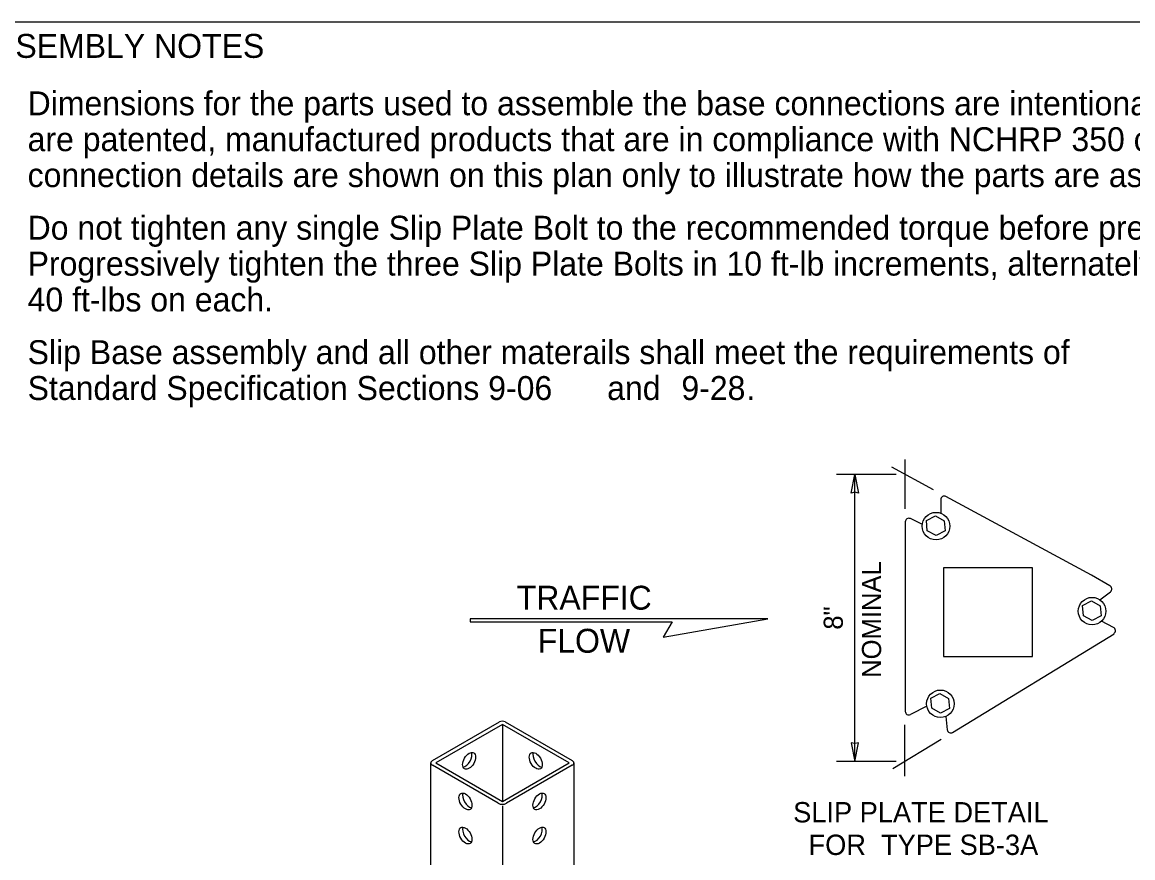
# Model space of a CAD drawing. Extents: x 99862 to 103151, y 99997 to 117076.
# Drawn here: x 101701 to 102630, y 104377 to 105076 of the extents above; entities that cross this region are included whole.
import ezdxf

# ---------------------------------------------------------------- set-up
doc = ezdxf.new("R2010")
doc.units = 0
for name, color, linetype in [('Level 1', 7, 'Continuous'), ('Level 10', 7, 'Continuous'), ('Level 12', 7, 'Continuous'), ('Level 15', 7, 'Continuous'), ('Level 20', 7, 'Continuous'), ('Level 4', 7, 'Continuous'), ('Level 5', 7, 'Continuous')]:
    doc.layers.add(name, color=color, linetype=linetype)

msp = doc.modelspace()

# ---------------------------------------------------------------- linework, layer by layer
at = {"layer": 'Level 1'}
msp.add_lwpolyline([(99862, 102999.5), (103151, 102999.5), (103151, 105075.5), (99862, 105075.5)], close=True, dxfattribs=at)
at = {"layer": 'Level 10'}
for p, q in [((102469.05, 104676.46), (102469.05, 104665.12)), ((102595.02, 104613.18), (102473.44, 104679.07)), ((102469.05, 104665.12), (102469.05, 104665.12)), ((102439.47, 104657.84), (102439.47, 104499.46)), ((102453.75, 104655.78), (102443.71, 104660.53)), ((102610.42, 104604.33), (102595.02, 104613.18)), ((102602.13, 104592.69), (102610.94, 104599.45)), ((102613.55, 104569.64), (102603.46, 104574.81)), ((102478.99, 104481.85), (102614.01, 104564.31)), ((102457.5, 104503.74), (102443.78, 104496.81)), ((102473.24, 104495.16), (102474.49, 104484.05))]:
    msp.add_line(p, q, dxfattribs=at)
for centre, start, end in [((102472.02, 104676.46), 61.54461, 180), ((102442.44, 104657.84), 64.68589, 180), ((102609.13, 104601.81), 307.53643, 62.85054), ((102612.19, 104566.99), 304.39515, 62.85054), ((102442.44, 104499.46), 180, 296.79674), ((102477.45, 104484.39), 186.4327, 301.41236)]:
    msp.add_arc(centre, 2.97, start, end, dxfattribs=at)
at = {"layer": 'Level 12'}
for p, q in [((102457.1, 104658.9), (102464.6, 104662.79)), ((102457.9, 104650.48), (102457.1, 104658.9)), ((102587.53, 104587.82), (102595.04, 104591.71)), ((102588.34, 104579.4), (102587.53, 104587.82)), ((102460.76, 104510.39), (102468.27, 104514.28)), ((102461.56, 104501.98), (102460.76, 104510.39))]:
    msp.add_line(p, q, dxfattribs=at)
for points in [[(102464.6, 104662.79), (102471.88, 104658.82), (102472.68, 104650.41)], [(102472.68, 104650.41), (102465.17, 104646.52), (102457.9, 104650.48)], [(102595.04, 104591.71), (102602.31, 104587.74), (102603.12, 104579.33)], [(102603.12, 104579.33), (102595.61, 104575.44), (102588.34, 104579.4)], [(102468.27, 104514.28), (102475.54, 104510.32), (102476.34, 104501.9)], [(102476.34, 104501.9), (102468.83, 104498.02), (102461.56, 104501.98)]]:
    msp.add_lwpolyline(points, dxfattribs=at)
for centre in [(102465.16, 104654.29), (102595.6, 104583.21), (102468.82, 104505.79)]:
    msp.add_circle(centre, 11.51, dxfattribs=at)
at = {"layer": 'Level 15'}
for p, q in [((102439.47, 104668.65), (102439.47, 104710.11)), ((102463.11, 104684.71), (102428.3, 104703.68)), ((102431.94, 104697.55), (102381.98, 104697.55)), ((102397.17, 104457.55), (102397.17, 104697.55)), ((102439.2, 104445.31), (102439.2, 104488.26)), ((102469.45, 104476.02), (102429.1, 104451.38)), ((102431.94, 104457.55), (102381.98, 104457.55))]:
    msp.add_line(p, q, dxfattribs=at)
for points in [[(102397.17, 104697.55), (102400.26, 104681.82), (102397.17, 104682.55), (102394.09, 104681.82)], [(102397.17, 104457.55), (102400.26, 104473.27), (102397.17, 104472.55), (102394.09, 104473.27)]]:
    msp.add_lwpolyline(points, close=True, dxfattribs=at)
at = {"layer": 'Level 20'}
msp.add_lwpolyline([(102075.83, 104574.36), (102244.53, 104574.36), (102237.05, 104561.4), (102324.55, 104576.83), (102075.83, 104576.83)], close=True, dxfattribs=at)
at = {"layer": 'Level 4'}
for p, q in [((102102.69, 104488.49), (102047.01, 104456.34)), ((102102.69, 104488.49), (102102.69, 104424.19)), ((102158.37, 104456.34), (102102.69, 104488.49)), ((102105.04, 104490.63), (102161.03, 104458.3)), ((102042.86, 104084.81), (102042.86, 104456.32)), ((102047.01, 104456.34), (102102.69, 104424.19)), ((102102.69, 104424.19), (102158.37, 104456.34)), ((102161.03, 104454.34), (102106.09, 104422.62)), ((102162.45, 104456.32), (102162.45, 104162.41)), ((102102.69, 104420.61), (102102.69, 104050.29))]:
    msp.add_line(p, q, dxfattribs=at)
for points in [[(102044.28, 104458.3), (102100.28, 104490.63)], [(102099.22, 104422.62), (102044.28, 104454.34)]]:
    msp.add_lwpolyline(points, dxfattribs=at)
msp.add_arc((102102.66, 104486.51), 4.76, 60, 120, dxfattribs=at)
for centre, major_axis in [((102074.85, 104458.12), (-3.85, -6.67)), ((102130.53, 104458.12), (-3.85, 6.67)), ((102071.75, 104424.19), (3.85, -6.67)), ((102133.63, 104424.19), (3.85, 6.67)), ((102071.75, 104395.61), (3.85, -6.67)), ((102133.63, 104395.61), (3.85, 6.67))]:
    msp.add_ellipse(centre, major_axis=major_axis, ratio=0.57735, dxfattribs=at)
for centre, major_axis, start_param, end_param in [((102071.75, 104459.91), (-3.85, -6.67), 0.413444, 2.728149), ((102133.63, 104459.91), (-3.85, 6.67), 0.413444, 2.728149), ((102047.72, 104456.32), (4.86, 0), 2.356194, 3.926991), ((102157.6, 104456.32), (-4.86, 0), 2.356194, 3.926991), ((102074.85, 104425.97), (3.85, -6.67), 3.555036, 5.869742), ((102130.53, 104425.97), (3.85, 6.67), 3.555036, 5.869742), ((102102.66, 104424.6), (-4.86, 0), 0.785398, 2.356194), ((102074.85, 104397.4), (3.85, -6.67), 3.555036, 5.869742), ((102130.53, 104397.4), (3.85, 6.67), 3.555036, 5.869742)]:
    msp.add_ellipse(centre, major_axis=major_axis, ratio=0.57735, start_param=start_param, end_param=end_param, dxfattribs=at)
at = {"layer": 'Level 5'}
for p, q in [((102078.7, 104464.79), (102078.7, 104464.79)), ((102126.68, 104464.79), (102126.68, 104464.79)), ((102134.38, 104451.45), (102134.38, 104451.45)), ((102067.9, 104430.86), (102067.9, 104430.86)), ((102137.48, 104430.86), (102137.48, 104430.86)), ((102067.9, 104402.28), (102067.9, 104402.28)), ((102137.48, 104402.28), (102137.48, 104402.28))]:
    msp.add_line(p, q, dxfattribs=at)
msp.add_lwpolyline([(102545.81, 104619.52), (102471.54, 104619.52), (102471.54, 104545.25), (102545.81, 104545.25)], close=True, dxfattribs=at)

# ---------------------------------------------------------------- texts
at = {"layer": 'Level 20'}
for s, height, p in [('ASSEMBLY NOTES', 20, (101659.84, 105045.7)), ('Dimensions for the parts used to assemble the base connections are intentionally not shown. Base connections ', 20, (101705.75, 104997.7)), ('are patented, manufactured products that are in compliance with NCHRP 350 crash test criteria. The base ', 20, (101705.75, 104967.7)), ('connection details are shown on this plan only to illustrate how the parts are assembled.', 20, (101705.75, 104937.7)), ('Do not tighten any single Slip Plate Bolt to the recommended torque before pretightening the other bolts. ', 20, (101705.75, 104893.7)), ('Progressively tighten the three Slip Plate Bolts in 10 ft-lb increments, alternately, to a final torque of ', 20, (101705.75, 104863.7)), ('40 ft-lbs on each.', 20, (101705.75, 104833.7)), ('Slip Base assembly and all other materails shall meet the requirements of ', 20, (101705.75, 104789.7)), ('Standard Specification Sections 9-06', 20, (101705.75, 104759.7)), (' and ', 20, (102182.81, 104759.7)), ('9-28', 20, (102252.29, 104759.7)), ('.', 20, (102306.66, 104759.7)), ('TRAFFIC', 20, (102114.63, 104584.43)), ('FLOW', 20, (102132.16, 104548.43)), ('SLIP PLATE DETAIL ', 17, (102345.76, 104406.62)), ('FOR  TYPE SB-3A', 17, (102358.59, 104379.42))]:
    msp.add_text(s, height=height, dxfattribs=at).set_placement(p)
for s, p in [('NOMINAL', (102419.26, 104527.44)), ('8"', (102387.26, 104567.73))]:
    msp.add_text(s, height=16, rotation=90, dxfattribs=at).set_placement(p)

doc.saveas('drawing.dxf')
